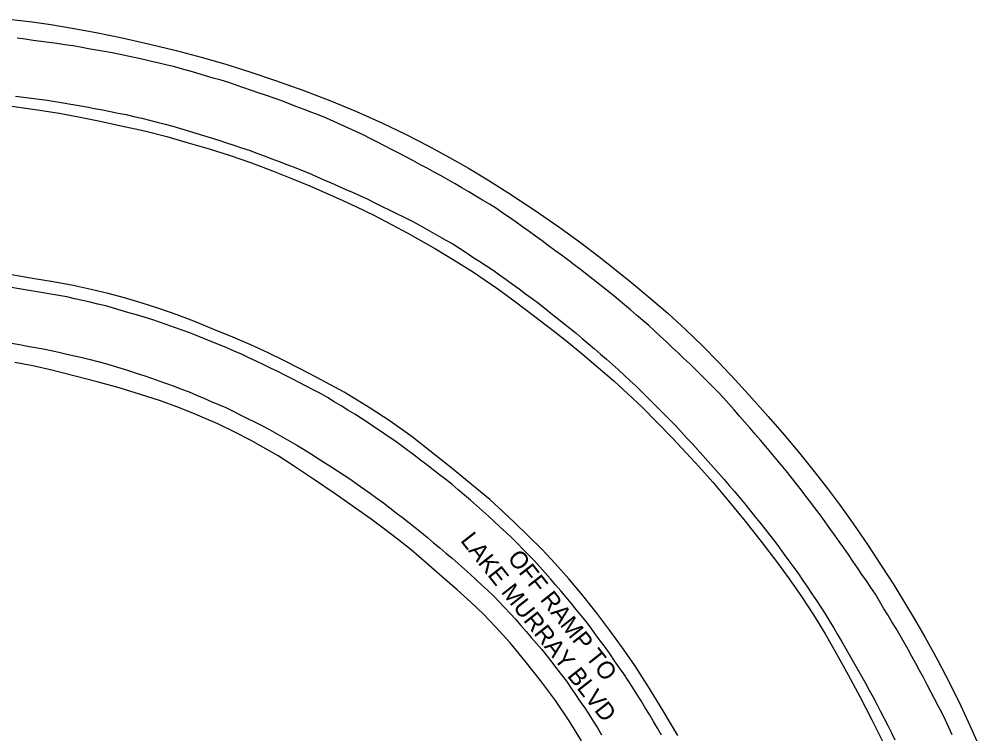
# Model space of a CAD drawing. Extents: x 1948091 to 1975253, y 787267 to 823306.
# Drawn here: x 1950055 to 1950355.5, y 821800.9 to 822023.9 of the extents above; entities that cross this region are included whole.
import ezdxf

# ---------------------------------------------------------------- set-up
doc = ezdxf.new("R2010")
doc.units = 0
for name, color, linetype in [('RD_EX_Pavement_Markings', 7, 'Continuous'), ('RD_EX_Road', 7, 'Continuous'), ('RD_TX_RoadID', 7, 'Continuous')]:
    doc.layers.add(name, color=color, linetype=linetype)

msp = doc.modelspace()

# ---------------------------------------------------------------- linework, layer by layer
at = {"layer": 'RD_EX_Pavement_Markings'}
for points in [[(1950345.92, 821800.59), (1950344.87, 821802.86), (1950343.82, 821805.13), (1950342.77, 821807.4), (1950341.61, 821809.62), (1950340.44, 821811.83), (1950339.27, 821814.04), (1950338.11, 821816.25), (1950336.94, 821818.45), (1950335.75, 821820.66), (1950334.55, 821822.85), (1950333.36, 821825.04), (1950332.16, 821827.24), (1950330.96, 821829.43), (1950329.72, 821831.61), (1950328.43, 821833.75), (1950327.14, 821835.89), (1950325.85, 821838.03), (1950324.56, 821840.17), (1950323.27, 821842.31), (1950321.97, 821844.45), (1950320.6, 821846.54), (1950319.2, 821848.61), (1950317.79, 821850.68), (1950316.39, 821852.74), (1950314.98, 821854.81), (1950313.58, 821856.88), (1950312.13, 821858.92), (1950310.68, 821860.95), (1950309.23, 821862.99), (1950307.78, 821865.03), (1950306.34, 821867.07), (1950304.88, 821869.1), (1950303.36, 821871.08), (1950301.84, 821873.07), (1950300.31, 821875.05), (1950298.79, 821877.03), (1950297.27, 821879.01), (1950295.74, 821881), (1950294.21, 821882.97), (1950292.6, 821884.89), (1950290.99, 821886.8), (1950289.38, 821888.71), (1950287.77, 821890.62), (1950286.16, 821892.54), (1950284.54, 821894.44), (1950282.9, 821896.32), (1950281.25, 821898.2), (1950279.61, 821900.09), (1950277.96, 821901.97), (1950276.31, 821903.85), (1950274.67, 821905.73), (1950272.96, 821907.56), (1950271.2, 821909.33), (1950269.43, 821911.1), (1950267.66, 821912.86), (1950265.89, 821914.63), (1950264.11, 821916.38), (1950262.29, 821918.09), (1950260.46, 821919.8), (1950258.63, 821921.51), (1950256.81, 821923.21), (1950254.98, 821924.92), (1950253.15, 821926.63), (1950251.32, 821928.32), (1950249.42, 821929.95), (1950247.52, 821931.57), (1950245.62, 821933.2), (1950243.72, 821934.82), (1950241.82, 821936.45), (1950239.88, 821938.03), (1950237.92, 821939.58), (1950235.96, 821941.13), (1950233.99, 821942.67), (1950232.03, 821944.22), (1950230.07, 821945.77), (1950228.1, 821947.31), (1950226.09, 821948.79), (1950224.08, 821950.28), (1950222.06, 821951.76), (1950220.05, 821953.25), (1950218.04, 821954.73), (1950216.03, 821956.22), (1950214, 821957.68), (1950211.96, 821959.12), (1950209.92, 821960.56), (1950207.87, 821962), (1950205.83, 821963.44), (1950203.79, 821964.88), (1950201.66, 821966.2), (1950199.51, 821967.47), (1950197.36, 821968.74), (1950195.2, 821970.01), (1950193.05, 821971.28), (1950190.89, 821972.55), (1950188.74, 821973.82), (1950186.56, 821975.04), (1950184.36, 821976.23), (1950182.17, 821977.43), (1950179.97, 821978.62), (1950177.77, 821979.81), (1950175.58, 821981.01), (1950173.36, 821982.16), (1950171.13, 821983.29), (1950168.9, 821984.43), (1950166.67, 821985.56), (1950164.44, 821986.69), (1950162.21, 821987.82), (1950159.96, 821988.9), (1950157.68, 821989.92), (1950155.4, 821990.95), (1950153.12, 821991.97), (1950150.83, 821992.99), (1950148.53, 821993.97), (1950146.2, 821994.85), (1950143.86, 821995.74), (1950141.52, 821996.63), (1950139.18, 821997.52), (1950136.85, 821998.41), (1950134.5, 821999.28), (1950132.14, 822000.08), (1950129.77, 822000.89), (1950127.41, 822001.7), (1950125.04, 822002.51), (1950122.67, 822003.31), (1950120.31, 822004.12), (1950117.92, 822004.86), (1950115.52, 822005.56), (1950113.12, 822006.27), (1950110.72, 822006.97), (1950108.33, 822007.68), (1950105.93, 822008.38), (1950103.52, 822009.06), (1950101.09, 822009.62), (1950098.65, 822010.18), (1950096.21, 822010.74), (1950093.78, 822011.3), (1950091.34, 822011.86), (1950088.9, 822012.42), (1950086.46, 822012.95), (1950084, 822013.39), (1950081.54, 822013.83), (1950079.08, 822014.27), (1950076.62, 822014.71), (1950074.15, 822015.15), (1950071.69, 822015.59), (1950069.22, 822015.96), (1950066.74, 822016.3), (1950064.27, 822016.64), (1950061.79, 822016.98), (1950059.31, 822017.31), (1950056.84, 822017.65), (1950054.36, 822017.99)], [(1950053.82, 821999.95), (1950056.3, 821999.62), (1950058.77, 821999.28), (1950061.25, 821998.94), (1950063.73, 821998.61), (1950066.2, 821998.23), (1950068.67, 821997.82), (1950071.13, 821997.41), (1950073.6, 821996.99), (1950076.06, 821996.56), (1950078.51, 821996.09), (1950080.97, 821995.61), (1950083.42, 821995.13), (1950085.87, 821994.65), (1950088.33, 821994.16), (1950090.76, 821993.61), (1950093.19, 821993.02), (1950095.62, 821992.41), (1950098.04, 821991.81), (1950100.47, 821991.21), (1950102.87, 821990.52), (1950105.27, 821989.81), (1950107.67, 821989.1), (1950110.06, 821988.39), (1950112.46, 821987.68), (1950114.85, 821986.94), (1950117.22, 821986.16), (1950119.6, 821985.37), (1950121.97, 821984.59), (1950124.34, 821983.81), (1950126.72, 821983.03), (1950129.06, 821982.16), (1950131.4, 821981.27), (1950133.73, 821980.38), (1950136.07, 821979.49), (1950138.4, 821978.59), (1950140.74, 821977.7), (1950143.07, 821976.8), (1950145.37, 821975.83), (1950147.67, 821974.83), (1950149.96, 821973.83), (1950152.25, 821972.83), (1950154.54, 821971.83), (1950156.83, 821970.83), (1950159.12, 821969.83), (1950161.41, 821968.81), (1950163.66, 821967.73), (1950165.9, 821966.62), (1950168.14, 821965.52), (1950170.39, 821964.41), (1950172.63, 821963.31), (1950174.87, 821962.21), (1950177.12, 821961.1), (1950179.31, 821959.91), (1950181.49, 821958.69), (1950183.67, 821957.46), (1950185.85, 821956.23), (1950188.03, 821955.01), (1950190.21, 821953.78), (1950192.32, 821952.45), (1950194.42, 821951.08), (1950196.5, 821949.71), (1950198.59, 821948.34), (1950200.68, 821946.96), (1950202.77, 821945.59), (1950204.81, 821944.14), (1950206.83, 821942.67), (1950208.85, 821941.2), (1950210.87, 821939.73), (1950212.89, 821938.25), (1950214.91, 821936.78), (1950216.9, 821935.26), (1950218.86, 821933.72), (1950220.82, 821932.17), (1950222.79, 821930.62), (1950224.75, 821929.07), (1950226.71, 821927.52), (1950228.64, 821925.93), (1950230.54, 821924.31), (1950232.44, 821922.68), (1950234.34, 821921.06), (1950236.24, 821919.44), (1950238.14, 821917.81), (1950240.01, 821916.14), (1950241.85, 821914.46), (1950243.7, 821912.77), (1950245.54, 821911.09), (1950247.39, 821909.4), (1950249.18, 821907.66), (1950250.95, 821905.89), (1950252.7, 821904.11), (1950254.46, 821902.33), (1950256.22, 821900.55), (1950257.98, 821898.78), (1950259.73, 821897), (1950261.44, 821895.17), (1950263.13, 821893.33), (1950264.83, 821891.49), (1950266.52, 821889.65), (1950268.21, 821887.81), (1950269.87, 821885.94), (1950271.51, 821884.05), (1950273.15, 821882.16), (1950274.78, 821880.28), (1950276.42, 821878.39), (1950278.06, 821876.5), (1950279.7, 821874.61), (1950281.29, 821872.68), (1950282.85, 821870.73), (1950284.41, 821868.78), (1950285.98, 821866.83), (1950287.54, 821864.88), (1950289.1, 821862.92), (1950290.6, 821860.93), (1950292.09, 821858.91), (1950293.56, 821856.9), (1950295.04, 821854.88), (1950296.52, 821852.87), (1950297.98, 821850.84), (1950299.39, 821848.77), (1950300.78, 821846.7), (1950302.18, 821844.62), (1950303.57, 821842.55), (1950304.97, 821840.47), (1950306.33, 821838.37), (1950307.62, 821836.23), (1950308.9, 821834.08), (1950310.17, 821831.94), (1950311.45, 821829.79), (1950312.71, 821827.63), (1950313.94, 821825.45), (1950315.17, 821823.27), (1950316.39, 821821.09), (1950317.62, 821818.92), (1950318.85, 821816.74), (1950320.07, 821814.56), (1950321.25, 821812.35), (1950322.39, 821810.13), (1950323.54, 821807.91), (1950324.68, 821805.68), (1950325.82, 821803.46), (1950326.96, 821801.24), (1950328.06, 821798.99)], [(1950255.32, 821800.46), (1950254.07, 821802.63), (1950252.83, 821804.8), (1950251.52, 821806.93), (1950250.21, 821809.06), (1950248.9, 821811.19), (1950247.58, 821813.31), (1950246.27, 821815.44), (1950244.9, 821817.53), (1950243.49, 821819.59), (1950242.08, 821821.66), (1950240.67, 821823.72), (1950239.25, 821825.79), (1950237.79, 821827.81), (1950236.31, 821829.83), (1950234.84, 821831.85), (1950233.36, 821833.87), (1950231.85, 821835.86), (1950230.26, 821837.79), (1950228.68, 821839.72), (1950227.09, 821841.65), (1950225.51, 821843.59), (1950223.89, 821845.5), (1950222.26, 821847.39), (1950220.62, 821849.28), (1950218.99, 821851.17), (1950217.35, 821853.06), (1950215.63, 821854.87), (1950213.89, 821856.66), (1950212.15, 821858.46), (1950210.41, 821860.26), (1950208.66, 821862.05), (1950206.83, 821863.74), (1950204.99, 821865.44), (1950203.15, 821867.13), (1950201.31, 821868.83), (1950199.47, 821870.52), (1950197.61, 821872.19), (1950195.71, 821873.81), (1950193.8, 821875.43), (1950191.9, 821877.05), (1950190, 821878.67), (1950188.04, 821880.23), (1950186.07, 821881.76), (1950184.09, 821883.29), (1950182.11, 821884.82), (1950180.14, 821886.36), (1950178.14, 821887.86), (1950176.14, 821889.35), (1950174.14, 821890.85), (1950172.11, 821892.32), (1950170.05, 821893.73), (1950167.98, 821895.14), (1950165.92, 821896.55), (1950163.85, 821897.95), (1950161.77, 821899.33), (1950159.63, 821900.64), (1950157.5, 821901.94), (1950155.37, 821903.24), (1950153.23, 821904.55), (1950151.1, 821905.85), (1950148.92, 821907.08), (1950146.71, 821908.24), (1950144.49, 821909.4), (1950142.28, 821910.55), (1950140.06, 821911.71), (1950137.85, 821912.87), (1950135.61, 821913.99), (1950133.35, 821915.06), (1950131.1, 821916.14), (1950128.84, 821917.21), (1950126.58, 821918.28), (1950124.32, 821919.35), (1950122.03, 821920.36), (1950119.72, 821921.32), (1950117.41, 821922.27), (1950115.1, 821923.22), (1950112.79, 821924.18), (1950110.48, 821925.13), (1950108.17, 821926.09), (1950105.81, 821926.92), (1950103.45, 821927.73), (1950101.09, 821928.55), (1950098.72, 821929.36), (1950096.36, 821930.17), (1950093.97, 821930.9), (1950091.57, 821931.62), (1950089.18, 821932.34), (1950086.78, 821933.05), (1950084.39, 821933.77), (1950081.99, 821934.47), (1950079.55, 821935.03), (1950077.12, 821935.59), (1950074.68, 821936.15), (1950072.24, 821936.71), (1950069.81, 821937.27), (1950067.35, 821937.71), (1950064.88, 821938.12), (1950062.42, 821938.54), (1950059.95, 821938.96), (1950057.49, 821939.38), (1950055.02, 821939.8), (1950052.55, 821940.17)], [(1950052.63, 821922.8), (1950055.09, 821922.37), (1950057.56, 821921.94), (1950060.02, 821921.52), (1950062.48, 821921.06), (1950064.92, 821920.51), (1950067.36, 821919.97), (1950069.8, 821919.42), (1950072.23, 821918.88), (1950074.67, 821918.31), (1950077.09, 821917.69), (1950079.51, 821917.07), (1950081.93, 821916.45), (1950084.34, 821915.78), (1950086.72, 821915.02), (1950089.1, 821914.25), (1950091.48, 821913.49), (1950093.86, 821912.72), (1950096.23, 821911.91), (1950098.58, 821911.06), (1950100.93, 821910.21), (1950103.28, 821909.36), (1950105.63, 821908.51), (1950107.96, 821907.61), (1950110.26, 821906.63), (1950112.56, 821905.64), (1950114.86, 821904.66), (1950117.16, 821903.68), (1950119.46, 821902.7), (1950121.71, 821901.61), (1950123.94, 821900.48), (1950126.17, 821899.36), (1950128.4, 821898.23), (1950130.64, 821897.11), (1950132.87, 821895.98), (1950135.05, 821894.76), (1950137.21, 821893.5), (1950139.37, 821892.24), (1950141.53, 821890.98), (1950143.69, 821889.72), (1950145.82, 821888.42), (1950147.92, 821887.06), (1950150.02, 821885.71), (1950152.12, 821884.36), (1950154.22, 821883), (1950156.32, 821881.65), (1950158.38, 821880.23), (1950160.42, 821878.78), (1950162.46, 821877.33), (1950164.49, 821875.88), (1950166.53, 821874.43), (1950168.56, 821872.96), (1950170.54, 821871.44), (1950172.52, 821869.91), (1950174.5, 821868.39), (1950176.48, 821866.86), (1950178.46, 821865.33), (1950180.41, 821863.77), (1950182.32, 821862.16), (1950184.23, 821860.55), (1950186.14, 821858.94), (1950188.06, 821857.33), (1950189.97, 821855.72), (1950191.88, 821854.11), (1950193.74, 821852.44), (1950195.58, 821850.74), (1950197.41, 821849.04), (1950199.25, 821847.35), (1950201.08, 821845.65), (1950202.91, 821843.95), (1950204.64, 821842.14), (1950206.35, 821840.32), (1950208.07, 821838.5), (1950209.76, 821836.66), (1950211.4, 821834.77), (1950213.03, 821832.88), (1950214.66, 821830.98), (1950216.3, 821829.09), (1950217.93, 821827.2), (1950219.52, 821825.27), (1950221.05, 821823.29), (1950222.58, 821821.32), (1950224.12, 821819.35), (1950225.64, 821817.36), (1950227.04, 821815.29), (1950228.44, 821813.22), (1950229.84, 821811.15), (1950231.24, 821809.08), (1950232.64, 821807.01), (1950234.01, 821804.91), (1950235.29, 821802.77), (1950236.57, 821800.62)]]:
    msp.add_lwpolyline(points, dxfattribs=at)
at = {"layer": 'RD_EX_Road'}
for points in [[(1950051.78, 822023.91), (1950058.99, 822023.07), (1950064.89, 822022.26), (1950071.47, 822021.17), (1950079, 822019.74), (1950087.14, 822018.06), (1950095.69, 822016.15), (1950103.93, 822014.16), (1950111.78, 822012.1), (1950119.41, 822009.88), (1950126.95, 822007.48), (1950134.96, 822004.77), (1950143.45, 822001.75), (1950151.89, 821998.52), (1950160.17, 821995.1), (1950168.05, 821991.59), (1950175.5, 821988), (1950182.57, 821984.37), (1950189.2, 821980.75), (1950195.11, 821977.39), (1950200.56, 821974.13), (1950207.39, 821969.81), (1950215.59, 821964.43), (1950223.24, 821959.17), (1950230, 821954.24), (1950235.79, 821949.86), (1950240.78, 821945.92), (1950246.07, 821941.63), (1950251.77, 821936.91), (1950257.37, 821932.04), (1950262.8, 821927.07), (1950268.04, 821922), (1950273.15, 821916.81), (1950278.3, 821911.36), (1950283.5, 821905.69), (1950288.58, 821899.97), (1950293.5, 821894.25), (1950298.28, 821888.48), (1950302.88, 821882.73), (1950307.03, 821877.42), (1950310.82, 821872.43), (1950314.97, 821866.62), (1950319.5, 821859.97), (1950323.79, 821853.48), (1950327.72, 821847.37), (1950331.1, 821841.91), (1950334.07, 821836.91), (1950337.48, 821830.95), (1950341.39, 821823.96), (1950345.12, 821816.83), (1950348.6, 821809.67), (1950352.05, 821802.18), (1950355.46, 821794.39)], [(1950050.22, 821997.05), (1950055.56, 821996.4), (1950061.42, 821995.58), (1950067.5, 821994.61), (1950073.45, 821993.48), (1950079.72, 821992.18), (1950086.76, 821990.7), (1950094.03, 821989.06), (1950100.98, 821987.28), (1950107.69, 821985.39), (1950114.22, 821983.46), (1950120.74, 821981.38), (1950127.39, 821979.08), (1950133.95, 821976.63), (1950140.22, 821974.12), (1950145.83, 821971.78), (1950154.79, 821967.86), (1950159.99, 821965.43), (1950165.57, 821962.72), (1950171.08, 821959.89), (1950176.14, 821957.19), (1950184.81, 821952.24), (1950190.62, 821948.71), (1950196.32, 821945.14), (1950204.22, 821939.73), (1950208.88, 821936.35), (1950213.61, 821932.84), (1950221.5, 821926.83), (1950225.83, 821923.34), (1950230.52, 821919.46), (1950235.5, 821915.27), (1950240.4, 821911.04), (1950244.82, 821907.04), (1950249.21, 821902.83), (1950254.05, 821897.98), (1950258.81, 821893.06), (1950263, 821888.61), (1950267.03, 821884.21), (1950271.28, 821879.4), (1950276, 821873.86), (1950281.37, 821867.25), (1950286.67, 821860.54), (1950291.15, 821854.7), (1950295.13, 821849.26), (1950298.97, 821843.76), (1950302.69, 821838.08), (1950306.31, 821832.09), (1950309.9, 821825.83), (1950313.49, 821819.34), (1950317.15, 821812.52), (1950320.92, 821805.27), (1950324.64, 821797.84)], [(1950260.35, 821800.41), (1950255.83, 821808.13), (1950251.07, 821815.9), (1950246.93, 821822.22), (1950243.08, 821827.76), (1950239.16, 821833.18), (1950235.09, 821838.59), (1950230.79, 821844.07), (1950226.43, 821849.33), (1950222.17, 821854.09), (1950217.93, 821858.52), (1950213.63, 821862.78), (1950209.53, 821866.74), (1950205.88, 821870.23), (1950201.7, 821874.03), (1950195.97, 821878.86), (1950189.5, 821884.14), (1950183.07, 821889.26), (1950177.5, 821893.56), (1950170.66, 821898.46), (1950164.48, 821902.49), (1950156.3, 821907.51), (1950147.61, 821912.17), (1950142.79, 821914.73), (1950137.74, 821917.35), (1950132.61, 821919.84), (1950127.25, 821922.27), (1950121.56, 821924.72), (1950115.73, 821927.13), (1950109.97, 821929.46), (1950104.26, 821931.66), (1950098.56, 821933.66), (1950093.03, 821935.44), (1950087.83, 821936.96), (1950082.72, 821938.31), (1950077.46, 821939.58), (1950071.8, 821940.78), (1950065.53, 821941.94), (1950059.77, 821942.93), (1950052.56, 821944.14)], [(1950230.38, 821798.68), (1950226.47, 821804.95), (1950222.2, 821811.31), (1950217.57, 821817.58), (1950212.78, 821823.62), (1950208.06, 821829.26), (1950203.61, 821834.24), (1950199.66, 821838.32), (1950195.78, 821842), (1950191.55, 821845.82), (1950186.96, 821849.85), (1950182.02, 821854.16), (1950177.18, 821858.29), (1950172.9, 821861.73), (1950168.87, 821864.81), (1950164.76, 821867.86), (1950159.87, 821871.36), (1950153.5, 821875.8), (1950146.78, 821880.4), (1950140.86, 821884.35), (1950135.73, 821887.63), (1950127.11, 821892.55), (1950121.99, 821895.16), (1950116.89, 821897.62), (1950108.59, 821901.2), (1950104.14, 821902.93), (1950099, 821904.78), (1950092.85, 821906.84), (1950086.14, 821908.9), (1950079.3, 821910.79), (1950072.43, 821912.55), (1950065.6, 821914.25), (1950059.2, 821915.71), (1950053.64, 821916.76)]]:
    msp.add_lwpolyline(points, dxfattribs=at)

# ---------------------------------------------------------------- texts
at = {"layer": 'RD_TX_RoadID'}
for s, p in [('LAKE MURRAY BLVD', (1950192.38, 821861.18)), ('OFF RAMP TO ', (1950207.04, 821855.68))]:
    msp.add_text(s, height=5.4, rotation=308.2687, dxfattribs=at).set_placement(p)

doc.saveas('drawing.dxf')
